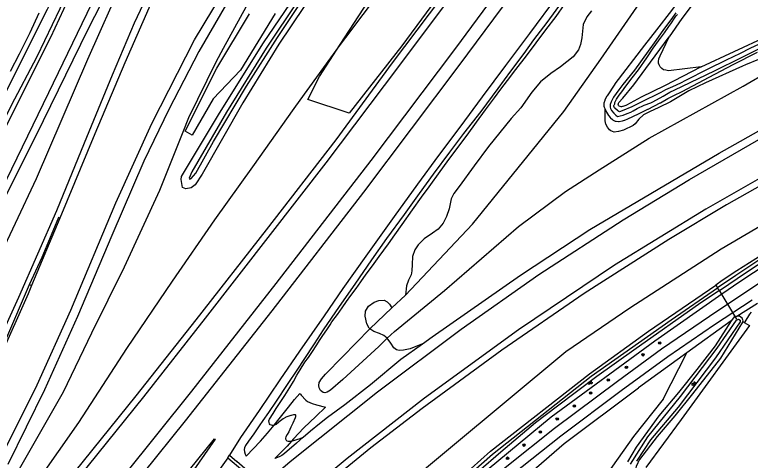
# Model space of a CAD drawing. Extents: x 135990 to 139000, y 393500 to 396000.
# Drawn here: x 136512.1 to 136752.1, y 395608.5 to 395753.9 of the extents above; entities that cross this region are included whole.
import ezdxf

# ---------------------------------------------------------------- set-up
doc = ezdxf.new("R2010")
doc.units = 0
for name, color, linetype in [('gg-knt-BGT kruinlijn', 7, 'Continuous'), ('gg-knt-verharding', 7, 'Continuous'), ('gg-kntw-waterlijn', 7, 'Continuous'), ('gg-kwrk-duiker nz buis', 7, 'Continuous'), ('gt-grn-groengrens', 7, 'Continuous'), ('gt-symb-boom', 7, 'Continuous'), ('gt-symb-watersymbool', 7, 'Continuous'), ('gx-grn-maaiveld', 7, 'Continuous')]:
    doc.layers.add(name, color=color, linetype=linetype)

# ---------------------------------------------------------------- blocks, each defined once
blk = doc.blocks.new('gt0-BOOM')
at = {"layer": 'gt-symb-boom'}
for radius in [0.4, 0.2]:
    blk.add_circle((0, 0), radius, dxfattribs=at)
blk = doc.blocks.new('gt0-WA')
at = {"layer": 'gt-symb-watersymbool'}
for centre, start, end in [((-0.32, 0.02), 28.0725, 151.9275), ((0.43, 0.42), 208.0725, 331.9275), ((-0.32, -0.43), 28.0725, 151.9275), ((0.43, -0.03), 208.0725, 331.9275)]:
    blk.add_arc(centre, 0.425, start, end, dxfattribs=at)

msp = doc.modelspace()

# ---------------------------------------------------------------- linework, layer by layer
at = {"layer": 'gg-knt-BGT kruinlijn'}
for p, q in [((136659.321, 395770.154), (136635.311, 395738.254)), ((136551.22, 395751.237), (136558.84, 395767.674)), ((136583.748, 395761.825), (136572.186, 395741.93)), ((136544.06, 395734.257), (136551.22, 395751.237)), ((136572.186, 395741.93), (136562.452, 395723.018)), ((136635.311, 395738.254), (136616.855, 395713.112)), ((136534.933, 395712.118), (136544.06, 395734.257)), ((136562.452, 395723.018), (136554.285, 395706.133)), ((136525.931, 395689.968), (136534.933, 395712.118)), ((136616.855, 395713.112), (136594.191, 395683.69)), ((136554.285, 395706.133), (136543.786, 395681.851)), ((136767.209, 395704.723), (136744.268, 395691.888)), ((136744.268, 395691.888), (136725.546, 395680.487)), ((136513.445, 395661.703), (136525.931, 395689.968)), ((136594.191, 395683.69), (136571.244, 395654.351)), ((136543.786, 395681.851), (136532.627, 395655.36)), ((136725.546, 395680.487), (136697.922, 395662.887)), ((136501.549, 395635.536), (136513.445, 395661.703)), ((136697.922, 395662.887), (136671.051, 395644.458)), ((136532.627, 395655.36), (136521.897, 395631.421)), ((136571.244, 395654.351), (136551.675, 395629.56)), ((136671.051, 395644.458), (136645.027, 395625.364)), ((136521.897, 395631.421), (136509.92, 395607.138)), ((136551.675, 395629.56), (136531.747, 395604.823)), ((136645.027, 395625.364), (136628.322, 395612.551)), ((136628.322, 395612.551), (136608.693, 395596.561))]:
    msp.add_line(p, q, dxfattribs=at)
for points in [[(136690.709, 395758.169), (136685.742, 395751.39), (136681.405, 395745.713), (136678.172, 395741.24), (136673.869, 395735.509), (136669.677, 395729.808), (136664.139, 395722.286), (136658.513, 395715.127), (136653.938, 395709.085), (136648.593, 395701.859), (136644.094, 395695.518), (136639.195, 395688.742), (136633.413, 395680.837), (136628.516, 395673.929), (136623.092, 395665.978), (136617.959, 395658.621), (136612.785, 395651.025), (136609.791, 395646.48), (136606.446, 395641.383), (136604.394, 395638.214), (136601.003, 395633.228), (136597.39, 395627.814), (136594.919, 395624.076), (136593.029, 395621.493), (136591.845, 395619.711), (136590.152, 395617.106), (136588.372, 395614.748), (136587.45, 395613.28), (136587.11, 395612.546), (136587.003, 395612.026), (136587.06, 395611.195), (136587.262, 395610.504), (136587.598, 395609.859)], [(136645.114, 395646.487), (136648.356, 395648.807), (136677.088, 395668.865), (136699.706, 395683.807), (136741.918, 395708.669), (136758.294, 395717.971), (136778.896, 395729.502), (136783.633, 395731.92)], [(136606.28, 395616.004), (136608.623, 395618.065), (136611.513, 395620.51), (136614.193, 395622.539), (136619.828, 395626.629), (136628.147, 395633.24), (136638.07, 395641.446), (136645.114, 395646.487)], [(136606.28, 395616.004), (136604.084, 395614.072), (136600.178, 395610.713), (136599.318, 395610.041), (136598.445, 395609.568), (136597.019, 395609.041)]]:
    msp.add_lwpolyline(points, dxfattribs=at)
at = {"layer": 'gg-knt-verharding'}
for points in [[(136757.175, 395667.596), (136754.199, 395665.725), (136738.747, 395655.444), (136723.088, 395644.762), (136708.787, 395634.22), (136688.221, 395618.823), (136672.666, 395606.449), (136653.853, 395590.353), (136639.373, 395577.413), (136625.063, 395564.646), (136600.045, 395541.8), (136587.525, 395530.012), (136575.38, 395518.147), (136563.34, 395506.081), (136551.882, 395493.782), (136540.205, 395480.793), (136531.977, 395471.257)], [(136752.674, 395660.754), (136740.374, 395652.712), (136725.153, 395642.238), (136709.981, 395631.17), (136690.283, 395616.351), (136674.473, 395603.792), (136656.056, 395587.976), (136641.39, 395574.906), (136627.14, 395562.146), (136614.403, 395550.633), (136602.189, 395539.425), (136589.961, 395527.896), (136577.622, 395515.872), (136565.539, 395503.712), (136554.123, 395491.474), (136542.771, 395478.752), (136534.249, 395468.921)]]:
    msp.add_lwpolyline(points, dxfattribs=at)
at = {"layer": 'gg-kntw-waterlijn'}
for points in [[(136556.57, 395819.16), (136544.574, 395793.079), (136531.835, 395766.351), (136519.374, 395740.19), (136510.959, 395724.27), (136499.898, 395701.864), (136493.078, 395687.162), (136491.321, 395683.164), (136489.207, 395675.745)], [(136521.88, 395753.913), (136510.261, 395730.707), (136502.504, 395715.214), (136494.29, 395698.809), (136490.631, 395690.48), (136487.715, 395681.011), (136485.942, 395674.353)]]:
    msp.add_lwpolyline(points, dxfattribs=at)
msp.add_arc((136208.658, 395919.243), 354.178, 332.17329, 337.5984, dxfattribs=at)
at = {"layer": 'gg-kwrk-duiker nz buis'}
msp.add_line((136742.131, 395663.61), (136747.569, 395654.584), dxfattribs=at)
at = {"layer": 'gt-grn-groengrens'}
for p, q in [((136731.383, 395643.577), (136715.605, 395632.145)), ((136723.641, 395628.454), (136731.383, 395643.577))]:
    msp.add_line(p, q, dxfattribs=at)
for points in [[(136670.071, 395595.486), (136691.339, 395613.96), (136715.605, 395632.145)], [(136723.641, 395628.454), (136714.028, 395616.185), (136692.376, 395585.633), (136686.696, 395580.72), (136670.071, 395595.486)]]:
    msp.add_lwpolyline(points, dxfattribs=at)
at = {"layer": 'gx-grn-maaiveld'}
for p, q in [((136736.075, 395736.939), (136757.54, 395746.951)), ((136526.832, 395687.548), (136517.621, 395665.574)), ((136517.621, 395665.574), (136516.902, 395665.743)), ((136740.803, 395665.641), (136741.418, 395664.736)), ((136741.994, 395663.888), (136741.418, 395664.736)), ((136639.574, 395662.407), (136635.174, 395658.235)), ((136742.838, 395662.646), (136741.994, 395663.888)), ((136754.409, 395659.669), (136747.688, 395655.409)), ((136627.945, 395651.363), (136635.174, 395658.235)), ((136745.785, 395653.967), (136731.383, 395643.577)), ((136750.114, 395653.41), (136749.592, 395653.715)), ((136750.114, 395653.41), (136750.29, 395653.68)), ((136581.676, 395609.297), (136568.682, 395591.13)), ((136581.676, 395609.297), (136582.222, 395610.101)), ((136582.222, 395610.101), (136584.577, 395608.089))]:
    msp.add_line(p, q, dxfattribs=at)
for points in [[(136565.729, 395804.645), (136565.679, 395804.56), (136551.318, 395779.088), (136536.003, 395749.092), (136521.377, 395719.241), (136505.598, 395687.558), (136494.859, 395664.444), (136492.759, 395665.354), (136505.934, 395693.092), (136523.25, 395728.529), (136542.008, 395767.383), (136553.212, 395788.647), (136568.245, 395815.28), (136589.059, 395847.94), (136607.889, 395874.851), (136625.565, 395898.642), (136636.679, 395912.313)], [(136499.501, 395659.418), (136505.391, 395671.284), (136519.229, 395700.457), (136536.001, 395739.44), (136547.638, 395765.669), (136563.734, 395796.125), (136580.19, 395824.26), (136595.047, 395847.732), (136615.276, 395876.838), (136631.111, 395897.001), (136641.697, 395909.163)], [(136648.985, 395904.753), (136636.222, 395888.839), (136621.144, 395869.175), (136609.613, 395852.613), (136596.469, 395832.603), (136588.956, 395820.053), (136575.448, 395796.502), (136564.868, 395775.666), (136557.809, 395760.663), (136548.026, 395738.16), (136538.279, 395715.051), (136526.832, 395687.548)], [(136507.377, 395608.837), (136519.506, 395633.06), (136530.411, 395657.436), (136545.131, 395692.554), (136556.872, 395718.434), (136570.768, 395745.667), (136588.694, 395775.524), (136605.941, 395800.538), (136624.066, 395823.529), (136639.596, 395841.273), (136661.918, 395864.109), (136681.853, 395882.145)], [(136513.245, 395604.916), (136528.007, 395630.795), (136537.336, 395650.063), (136547.992, 395671.601), (136559.502, 395696.685), (136567.106, 395715.712), (136568.954, 395720.336), (136577.809, 395738.477), (136580.266, 395742.989), (136587.617, 395756.492), (136598.774, 395774.944), (136611.811, 395794.447), (136623.195, 395810.977), (136633.024, 395823.774), (136634.824, 395826.118), (136647.826, 395840.696), (136657.152, 395850.748), (136672.647, 395866.186), (136687.169, 395878.625)], [(136618.312, 395744.151), (136627.411, 395758.233), (136638.085, 395773.866), (136660.524, 395801.803), (136649.797, 395808.278), (136650.526, 395809.213), (136672.133, 395836.934), (136690.09, 395857.154), (136700.941, 395866.926), (136702.839, 395867.621), (136705.064, 395866.417)], [(136709.061, 395863.69), (136711.075, 395861.461), (136713.926, 395854.357), (136712.828, 395845.922), (136705.59, 395835.726), (136680.827, 395801.934), (136672.744, 395790.729), (136659.232, 395771.999), (136638.404, 395743.797), (136621.226, 395721.823), (136607.701, 395726.19), (136611.592, 395733.751), (136618.312, 395744.151)], [(136707.851, 395864.516), (136693.132, 395845.394), (136675.381, 395820.981), (136660.503, 395800.912), (136659.974, 395800.198), (136656.67, 395795.742), (136646.947, 395782.619), (136637.284, 395769.579), (136619.993, 395746.466), (136618.312, 395744.151)], [(136527.233, 395595.571), (136554.208, 395629.168), (136574.372, 395654.837), (136595.547, 395682.209), (136613.696, 395705.608), (136637.462, 395737.006), (136657.517, 395764.028), (136679.732, 395794.072), (136702.976, 395825.979), (136722.882, 395853.905)], [(136536.509, 395589.374), (136569.942, 395631.081), (136597.417, 395666.174), (136628.395, 395706.337), (136655.985, 395742.956), (136685.866, 395783.463), (136712.793, 395820.441), (136732.493, 395848.127)], [(136735.822, 395845.297), (136711.669, 395811.781), (136685.558, 395775.928), (136656.981, 395737.294), (136625.896, 395695.997), (136596, 395657.271), (136567.734, 395621.387), (136540.15, 395586.942)], [(136570.98, 395840.619), (136560.46, 395821.748), (136548.876, 395798.508), (136535.145, 395770.927), (136523.766, 395746.513), (136504.353, 395707.889), (136502.048, 395703.303), (136496.141, 395690.98), (136492.653, 395683.133), (136490.206, 395674.567), (136488.627, 395668.685), (136486.456, 395664.58)], [(136746.142, 395838.637), (136735.761, 395824.104), (136726.597, 395811.273), (136718.936, 395800.732), (136711.55, 395790.591), (136703.952, 395780.248), (136697.089, 395770.912), (136689.057, 395760.1), (136680.005, 395747.816), (136672.258, 395737.367), (136664.583, 395727.079), (136657.362, 395717.185), (136650.375, 395707.915), (136643.533, 395698.639), (136635.875, 395688.041), (136626.72, 395675.105), (136619.221, 395664.592), (136613.046, 395655.58), (136605.075, 395644.053), (136598.666, 395634.711), (136591.902, 395624.686), (136585.828, 395615.915), (136582.222, 395610.101)], [(136639.574, 395662.407), (136661.518, 395685.53), (136691.244, 395722.265), (136703.28, 395739.426), (136724.851, 395770.596), (136745.394, 395800.63), (136763.076, 395826.339)], [(136772.389, 395820.489), (136765.679, 395812.03), (136765.639, 395811.976), (136754.435, 395795.709), (136747.129, 395785.222), (136741.88, 395777.558), (136735.466, 395768.416), (136735.432, 395768.367), (136730.421, 395760.849), (136726.35, 395755.243), (136721.454, 395749.016), (136717.528, 395744.001), (136707.917, 395731.324), (136707.879, 395731.27), (136705.34, 395727.422), (136705.283, 395727.324), (136704.652, 395726.083), (136704.577, 395725.889), (136704.341, 395725.035), (136704.329, 395724.987), (136704.307, 395724.706), (136704.347, 395724.074), (136704.414, 395723.771), (136704.698, 395723.049)], [(136776.446, 395817.721), (136772.874, 395812.653), (136769.002, 395807.236), (136766.097, 395803.075), (136762.795, 395798.465), (136758.08, 395792.29), (136752.563, 395784.344), (136747.791, 395777.894), (136745.029, 395774.144), (136742.422, 395770.385), (136738.558, 395764.611), (136738.527, 395764.566), (136732.464, 395756.264), (136732.427, 395756.216), (136729.771, 395752.673), (136725.58, 395746.65)], [(136610.852, 395763.025), (136598.322, 395744.282), (136586.556, 395725.191), (136573.329, 395701.81), (136570.978, 395698.356), (136569.672, 395697.373), (136567.906, 395697.022), (136566.895, 395697.552), (136566.397, 395700.112), (136566.576, 395701.09), (136578.907, 395721.823), (136593.244, 395744.705), (136607.256, 395765.25)], [(136604.748, 395758.864), (136594.152, 395742.959), (136581.266, 395722.052), (136569.919, 395702.67), (136569.081, 395700.548), (136569.25, 395700.276), (136569.683, 395700.425), (136571.175, 395702.144), (136576.968, 395712.498), (136587.73, 395730.548), (136597.896, 395746.466), (136605.938, 395758.6)], [(136596.756, 395619.959), (136596.275, 395619.847), (136595.876, 395619.887), (136595.481, 395620.071), (136595.24, 395620.39), (136595.089, 395620.856), (136595.058, 395621.301), (136595.26, 395621.859), (136596.405, 395623.78), (136597.405, 395625.354), (136598.729, 395627.349), (136600.282, 395629.594), (136601.884, 395632.216), (136603.1, 395634.216), (136604.152, 395636.246), (136605.263, 395637.979), (136606.794, 395640.452), (136607.951, 395642.048), (136609.288, 395643.982), (136610.466, 395645.776), (136611.745, 395647.846), (136612.612, 395649.17), (136613.94, 395651.091), (136615.021, 395652.714), (136615.625, 395653.63), (136617.397, 395656.037), (136618.93, 395658.266), (136620.338, 395660.301), (136621.746, 395662.252), (136623.517, 395664.488), (136625.05, 395666.733), (136626.831, 395669.174), (136628.86, 395671.969), (136631.073, 395675.003), (136634.11, 395679.155), (136636.107, 395682.019), (136638.532, 395685.456), (136641.9, 395690.182), (136644.877, 395694.34), (136647.29, 395697.704), (136650.946, 395702.73), (136653.252, 395705.863), (136656.652, 395710.557), (136659.762, 395714.637), (136662.791, 395718.782), (136665.756, 395722.868), (136668.592, 395726.768), (136670.749, 395729.64), (136672.844, 395732.405), (136675.577, 395736.009), (136679.084, 395740.526), (136682.247, 395744.73), (136685.373, 395748.958), (136688.723, 395753.361), (136691.453, 395757.213)], [(136700.26, 395755.188), (136698.75, 395753.197), (136697.512, 395750.715), (136697.098, 395746.385), (136696.734, 395744.204), (136696.077, 395742.487), (136694.284, 395740.152), (136690.138, 395736.932), (136686.963, 395734.712), (136683.653, 395732.043), (136680.783, 395728.599), (136677.225, 395723.502), (136674.038, 395720.023), (136666.659, 395710.855), (136661.986, 395704.567), (136657.158, 395697.823), (136655.387, 395695.519), (136654.502, 395693.847), (136653.811, 395690.578), (136653.033, 395688.022), (136651.92, 395685.92), (136650.268, 395683.952), (136648.465, 395682.635), (136645.671, 395680.715), (136643.77, 395678.793), (136642.699, 395677.202), (136641.899, 395674.934), (136641.757, 395672.371), (136641.704, 395670.272), (136641.469, 395668.956), (136640.626, 395667.211), (136639.894, 395665.408), (136639.574, 395662.407)], [(136510.769, 395735.486), (136513.75, 395741.118), (136517.201, 395748.107), (136520.138, 395754.539)], [(136597.056, 395754.279), (136585.837, 395735.761), (136576.826, 395726.497), (136570.015, 395714.633), (136567.721, 395715.853), (136578.078, 395736.466), (136588.673, 395754.174)], [(136727.784, 395754.541), (136726.207, 395752.202), (136723.806, 395749.037), (136721.259, 395745.493), (136718.762, 395742.012), (136714.31, 395735.848), (136710.546, 395731.127), (136709.172, 395729.351), (136707.449, 395727.032), (136706.696, 395725.525), (136706.364, 395724.561), (136706.339, 395723.72), (136706.467, 395723.266), (136706.806, 395722.657), (136707.563, 395721.772), (136708.241, 395721.083), (136708.781, 395720.731), (136709.168, 395720.744), (136709.679, 395720.864), (136710.574, 395721.133), (136711.953, 395721.642), (136713.088, 395722.115), (136713.847, 395722.516), (136715.165, 395723.298), (136717.413, 395724.33), (136719.583, 395725.104), (136720.294, 395725.438), (136723.698, 395727.281), (136725.868, 395728.575), (136727.416, 395729.414), (136730.011, 395730.532), (136740.449, 395735.62), (136749.159, 395739.965), (136758.17, 395744.426)], [(136757.833, 395745.599), (136751.9, 395742.852), (136748.735, 395741.276), (136744.168, 395739.046), (136738.197, 395736.15), (136730.91, 395732.474), (136729.277, 395731.59), (136726.755, 395730.414), (136724.416, 395729.358), (136722.918, 395728.53), (136720.535, 395727.332), (136718.626, 395726.41), (136713.414, 395723.87), (136710.246, 395722.557), (136709.364, 395722.258), (136709.143, 395722.331), (136708.91, 395722.491), (136708.72, 395722.664), (136707.919, 395723.407), (136707.793, 395723.544), (136707.648, 395723.786), (136707.593, 395723.915), (136707.584, 395724.197), (136707.606, 395724.272), (136707.719, 395724.484), (136707.8, 395724.639), (136707.857, 395724.866), (136707.893, 395725.12), (136707.931, 395725.285), (136707.997, 395725.489), (136708.079, 395725.676), (136708.452, 395726.331), (136709.339, 395727.688), (136710.132, 395728.772), (136711.45, 395730.577), (136713.572, 395733.256), (136715.59, 395735.918), (136718.365, 395739.84), (136720.427, 395742.954), (136722.152, 395745.407), (136724.055, 395748.004), (136725.512, 395750.039), (136726.124, 395750.962), (136727.592, 395753.113), (136727.931, 395753.517), (136728.323, 395753.954)], [(136736.075, 395736.939), (136724.052, 395730.746), (136716.525, 395727.037), (136716.474, 395727.01), (136711.7, 395724.384), (136711.495, 395724.297), (136710.539, 395723.94), (136710.397, 395723.908), (136710.118, 395723.867), (136709.951, 395723.856), (136709.589, 395723.925), (136709.337, 395724.049), (136709.204, 395724.14), (136709.165, 395724.202), (136709.135, 395724.252), (136709.034, 395724.515), (136709.013, 395724.605), (136709.037, 395724.756), (136709.106, 395724.995), (136709.13, 395725.051), (136709.248, 395725.255), (136710.455, 395726.688), (136714.039, 395730.999), (136718.049, 395736.324), (136721.032, 395740.539), (136725.58, 395746.65)], [(136736.075, 395736.939), (136725.36, 395735.555), (136724.507, 395735.757), (136723.811, 395735.937), (136723.237, 395736.321), (136722.705, 395736.872), (136722.323, 395737.519), (136722.107, 395738.123), (136722.154, 395738.585), (136722.259, 395739.489), (136722.69, 395740.476), (136725.58, 395746.65)], [(136618.312, 395744.151), (136605.12, 395725.986), (136603.174, 395723.306), (136589.736, 395704.252), (136577.291, 395686.923), (136563.448, 395666.988), (136548.615, 395644.96), (136532.923, 395620.763), (136519.733, 395601.919), (136519.086, 395601.014)], [(136704.698, 395723.049), (136704.759, 395722.917), (136705.151, 395722.185), (136705.181, 395722.134), (136705.851, 395721.044), (136705.919, 395720.945), (136706.358, 395720.392), (136706.455, 395720.286), (136707.086, 395719.69), (136707.304, 395719.534), (136707.739, 395719.302), (136707.826, 395719.26), (136707.98, 395719.192), (136708.047, 395719.165), (136708.323, 395719.108), (136709.054, 395719.063), (136709.295, 395719.078), (136710.239, 395719.249), (136710.36, 395719.279), (136711.085, 395719.501), (136711.177, 395719.534), (136712.115, 395719.923), (136712.164, 395719.945), (136715.566, 395721.571), (136715.644, 395721.609), (136718.632, 395723.053), (136718.746, 395723.11), (136722.688, 395725.134), (136722.777, 395725.182), (136725.171, 395726.526), (136725.23, 395726.559), (136727.119, 395727.539), (136729.826, 395728.834), (136729.873, 395728.858), (136738.631, 395733.489), (136746.489, 395737.706), (136754.391, 395741.644)], [(136754.734, 395739.289), (136750.568, 395737.504), (136749.558, 395737.129), (136737.521, 395731.717), (136732.063, 395729.057), (136726.022, 395725.452), (136722.262, 395723.592), (136719.219, 395722.213), (136717.29, 395721.213), (136715.714, 395719.86), (136714.538, 395718.336), (136713.853, 395717.778), (136710.689, 395716.272), (136709.087, 395715.771), (136707.628, 395715.59), (136706.634, 395715.952), (136706.125, 395716.298), (136705.478, 395717.168), (136704.982, 395718.223), (136704.686, 395719.256), (136704.698, 395723.049)], [(136633.674, 395648.368), (136636.031, 395650.541), (136652.306, 395663.857), (136676.507, 395684.753), (136691.853, 395696.159), (136702.779, 395703.301), (136719.11, 395713.585), (136749.745, 395730.639), (136758.306, 395735.614), (136760.266, 395736.534), (136762.166, 395737.264), (136764.045, 395737.572), (136766.384, 395737.286)], [(136561.779, 395572.492), (136580.224, 395589.356), (136601.999, 395608.116), (136630.463, 395630.764), (136657.754, 395651.321), (136683.076, 395669.103), (136710.588, 395686.969), (136732.228, 395700.161), (136757.672, 395714.826), (136785.084, 395729.633), (136784.582, 395730.596)], [(136790.254, 395718.369), (136789.261, 395717.787), (136786.328, 395716.201), (136785.714, 395717.11), (136762.722, 395704.794), (136737.608, 395690.436), (136707.744, 395672.142), (136676.42, 395651.04), (136645.768, 395628.792), (136620.621, 395609.077), (136597.477, 395589.796), (136572.89, 395567.998)], [(136781.46, 395700.281), (136742.623, 395677.373), (136712.788, 395658.068), (136691.958, 395643.83), (136634.801, 395596.306), (136612.266, 395576.516), (136589.609, 395553.9)], [(136526.832, 395687.548), (136526.433, 395687.674), (136520.984, 395674.637), (136516.902, 395665.743)], [(136760.04, 395678.104), (136747.67, 395670.275), (136742.944, 395667.104), (136740.803, 395665.641)], [(136760.443, 395677.431), (136758.823, 395676.39), (136747.38, 395668.832), (136741.418, 395664.736)], [(136741.994, 395663.888), (136750.844, 395669.85), (136760.972, 395676.548)], [(136761.679, 395675.366), (136748.64, 395666.702), (136742.838, 395662.646)], [(136516.902, 395665.743), (136509.454, 395648.401), (136500.693, 395629.934), (136494.43, 395617.486)], [(136517.621, 395665.574), (136516.477, 395662.844), (136507.207, 395642.028), (136495.172, 395616.99)], [(136654.69, 395600.14), (136667.302, 395611.395), (136699.598, 395636.646), (136718.84, 395650.627), (136740.803, 395665.641)], [(136655.397, 395599.316), (136667.949, 395610.519), (136700.183, 395635.971), (136726.311, 395654.357), (136741.418, 395664.736)], [(136741.994, 395663.888), (136735.982, 395659.837), (136714.104, 395644.393), (136702.011, 395635.856), (136689.186, 395626.09), (136682.068, 395620.67), (136670.7, 395611.072), (136656.128, 395598.463)], [(136742.838, 395662.646), (136720.89, 395647.302), (136687.11, 395622.561), (136659.33, 395599.451), (136657.054, 395597.384)], [(136627.945, 395651.363), (136627.709, 395651.601), (136626.948, 395653.062), (136626.424, 395655.485), (136626.536, 395657.123), (136627.573, 395658.761), (136629.405, 395660.103), (136630.961, 395660.66), (136632.663, 395660.715), (136633.683, 395660.218), (136634.396, 395659.406), (136635.174, 395658.235)], [(136752.387, 395656.855), (136751.852, 395656.111), (136750.29, 395653.68)], [(136713.025, 395607.239), (136718.609, 395616.107), (136729.346, 395629.27), (136741.25, 395645.083), (136747.617, 395654.254), (136748.228, 395654.532), (136748.729, 395654.227), (136748.784, 395653.698), (136740.694, 395641.877), (136728.579, 395625.813), (136719.536, 395615.096), (136714.931, 395608.184)], [(136747.688, 395655.409), (136746.912, 395655.359), (136745.785, 395653.967)], [(136749.592, 395653.715), (136749.734, 395654.03), (136749.459, 395654.85), (136748.548, 395655.465), (136747.688, 395655.409)], [(136745.785, 395653.967), (136740.672, 395645.838), (136734.612, 395638.151), (136728.708, 395630.571), (136722.295, 395623.007), (136714.808, 395612.716), (136712, 395607.932)], [(136749.592, 395653.715), (136749.522, 395653.559), (136742.366, 395641.772), (136733.18, 395630.194), (136727.468, 395622.991), (136721.729, 395616.184), (136715.95, 395608.675), (136715.44, 395607.688), (136714.881, 395606.416), (136714.716, 395606.008)], [(136750.114, 395653.41), (136751.765, 395652.483), (136729.519, 395621.734), (136718.049, 395606.062)], [(136633.674, 395648.368), (136630.905, 395645.656), (136619.143, 395634.862), (136615.159, 395631.404), (136614.066, 395630.686), (136613.346, 395630.465), (136612.733, 395630.55), (136611.932, 395631.198), (136611.488, 395632.064), (136611.32, 395632.893), (136611.483, 395633.872), (136612.225, 395635.058), (136613.49, 395636.612), (136619.03, 395642.216), (136627.945, 395651.363)], [(136633.674, 395648.368), (136632.586, 395649.207), (136631.133, 395649.898), (136629.327, 395650.527), (136627.945, 395651.363)], [(136645.114, 395646.487), (136641.101, 395644.871), (136638.926, 395644.422), (136637.591, 395644.313), (136636.637, 395644.521), (136635.811, 395645.226), (136634.807, 395646.681), (136633.674, 395648.368)], [(136596.756, 395619.959), (136597.971, 395621.471), (136601.394, 395625.848), (136603.418, 395628.348), (136605.101, 395630.214)], [(136605.101, 395630.214), (136605.17, 395630.174), (136605.227, 395630.141), (136605.31, 395630.087), (136605.603, 395629.765), (136607.144, 395628.091), (136607.642, 395627.693), (136608.393, 395627.28), (136609.169, 395627.002), (136610.604, 395626.588), (136613.499, 395625.77)], [(136613.499, 395625.77), (136610.356, 395622.749), (136606.439, 395619.105), (136603.104, 395615.503), (136602.439, 395614.758)], [(136596.756, 395619.959), (136597.218, 395620.17), (136597.437, 395620.307), (136598.335, 395621.048), (136598.374, 395621.079), (136599.666, 395622.058), (136599.808, 395622.148), (136600.593, 395622.562), (136600.722, 395622.62), (136602.275, 395623.194), (136602.464, 395623.244), (136603.225, 395623.368), (136603.602, 395623.363), (136603.684, 395623.301), (136603.768, 395623.106), (136603.777, 395622.945), (136603.734, 395622.667), (136603.633, 395622.337), (136602.831, 395620.635), (136602.186, 395619.249), (136601.506, 395617.789), (136600.986, 395616.837), (136600.583, 395616.09), (136600.467, 395615.737), (136600.474, 395615.469), (136600.568, 395615.22), (136600.682, 395615.046), (136600.927, 395614.861), (136601.291, 395614.719), (136601.749, 395614.659), (136602.439, 395614.758)], [(136587.598, 395609.859), (136592.361, 395614.74), (136594.637, 395617.322), (136596.756, 395619.959)], [(136602.439, 395614.758), (136604.114, 395615.247), (136605.217, 395615.625), (136606.28, 395616.004)], [(136555.09, 395588.031), (136569.158, 395605.335), (136577.325, 395615.505), (136577.581, 395615.338), (136567.083, 395600.363), (136551.33, 395579.473)], [(136602.439, 395614.758), (136600.975, 395613.118), (136597.019, 395609.041)], [(136581.676, 395609.297), (136586.571, 395605.08), (136587.222, 395605.83), (136584.577, 395608.089)]]:
    msp.add_lwpolyline(points, dxfattribs=at)

# ---------------------------------------------------------------- block references
at = {"layer": 'gt-symb-boom'}
for p in [(136722.531, 395646.782), (136717.107, 395642.907), (136711.686, 395638.803), (136705.748, 395634.69), (136699.987, 395630.408), (136694.685, 395626.191), (136689.097, 395621.912), (136683.62, 395617.693), (136678.26, 395613.419), (136672.9, 395609.144)]:
    msp.add_blockref('gt0-BOOM', p, dxfattribs=at)
at = {"layer": 'gt-symb-watersymbool'}
for p, rotation in [((136699.806, 395633.679), 36.743796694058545), ((136733.643, 395633.521), -126.37706752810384)]:
    msp.add_blockref('gt0-WA', p, dxfattribs=dict(at, rotation=rotation))

doc.saveas('drawing.dxf')
